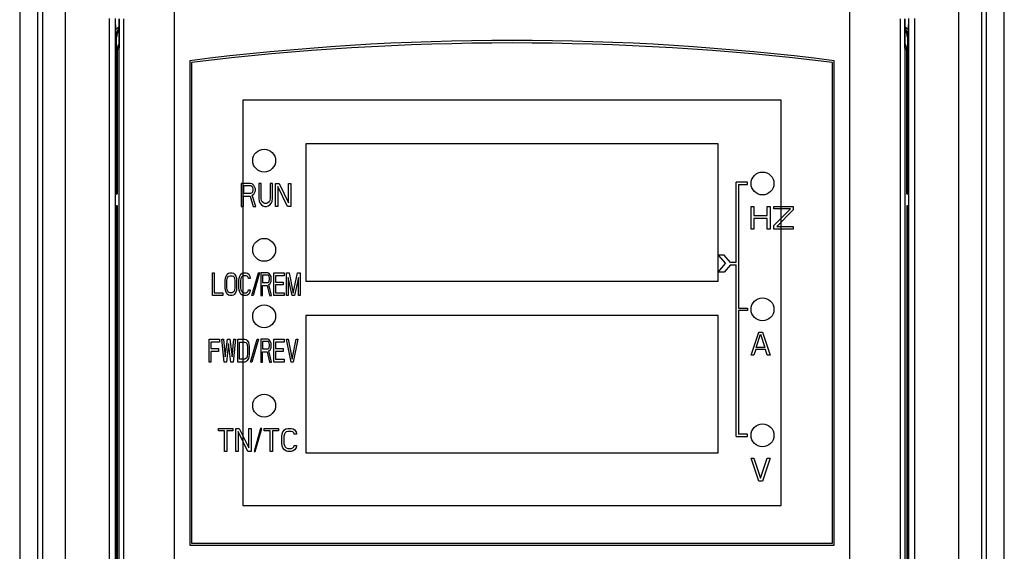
# Model space of a CAD drawing. Header units: millimetres. Extents: x 1117 to 38156, y -1945 to 7303.
# Tile 802 of 831: x 32866 to 32952, y 5599 to 5646. Entities that reach past the tile are written whole.
import ezdxf

# ---------------------------------------------------------------- set-up
doc = ezdxf.new("R2010")
doc.units = ezdxf.units.MM
doc.layers.add('03___PRT_ALL_CURVES', color=7, linetype='Continuous')

msp = doc.modelspace()

# ---------------------------------------------------------------- linework, layer by layer
at = {"color": 7, "linetype": 'Continuous'}
for p, q in [((32866.332, 5667.061), (32866.332, 5537.797)), ((32866.358, 5667.04), (32866.358, 5537.812)), ((32867.875, 5667.04), (32867.875, 5537.812)), ((32868.332, 5667.307), (32868.332, 5537.449)), ((32870.32, 5560.984), (32870.32, 5667.154)), ((32948.343, 5667.154), (32948.343, 5560.984)), ((32950.332, 5667.307), (32950.332, 5537.449)), ((32950.788, 5537.812), (32950.788, 5667.04)), ((32952.306, 5537.812), (32952.306, 5667.04)), ((32952.332, 5537.797), (32952.332, 5667.061)), ((32879.832, 5646.795), (32879.832, 5562.411)), ((32938.832, 5562.411), (32938.832, 5646.795)), ((32874.16, 5645.785), (32874.16, 5562.158)), ((32874.66, 5645.785), (32874.66, 5562.158)), ((32874.737, 5644.831), (32874.712, 5645.687)), ((32875.006, 5645.76), (32875.006, 5643.232)), ((32875.026, 5562.896), (32875.026, 5645.763)), ((32875.428, 5562.896), (32875.428, 5645.763)), ((32943.235, 5645.763), (32943.235, 5562.896)), ((32943.637, 5645.763), (32943.637, 5562.894)), ((32943.657, 5643.232), (32943.657, 5645.76)), ((32943.951, 5645.687), (32943.927, 5644.831)), ((32944.003, 5562.158), (32944.003, 5645.785)), ((32944.503, 5562.158), (32944.503, 5645.785)), ((32874.768, 5644.198), (32874.792, 5644.154)), ((32943.895, 5644.198), (32943.872, 5644.154)), ((32874.792, 5630.452), (32874.792, 5644.154)), ((32943.872, 5644.154), (32943.872, 5630.452)), ((32874.832, 5643.03), (32875.006, 5643.232)), ((32874.832, 5643.03), (32874.832, 5630.452)), ((32943.832, 5643.03), (32943.657, 5643.232)), ((32943.832, 5630.452), (32943.832, 5643.03)), ((32881.182, 5642.102), (32881.182, 5599.802)), ((32881.332, 5641.952), (32881.332, 5599.952)), ((32937.332, 5599.952), (32937.332, 5641.952)), ((32937.482, 5599.802), (32937.482, 5642.102)), ((32885.832, 5638.652), (32885.832, 5603.252)), ((32932.832, 5638.652), (32885.832, 5638.652)), ((32932.832, 5603.252), (32932.832, 5638.652)), ((32891.332, 5634.852), (32891.332, 5622.852)), ((32927.332, 5634.852), (32891.332, 5634.852)), ((32927.332, 5622.852), (32927.332, 5634.852)), ((32874.676, 5630.452), (32874.792, 5630.452)), ((32874.706, 5629.452), (32874.706, 5630.452)), ((32943.872, 5630.452), (32943.988, 5630.452)), ((32943.958, 5630.452), (32943.958, 5629.452)), ((32874.676, 5629.452), (32874.792, 5629.452)), ((32874.792, 5583.452), (32874.792, 5629.452)), ((32874.832, 5629.452), (32874.832, 5583.452)), ((32943.832, 5629.452), (32943.832, 5583.452)), ((32943.872, 5629.452), (32943.872, 5583.452)), ((32943.872, 5629.452), (32943.988, 5629.452)), ((32891.332, 5622.852), (32927.332, 5622.852)), ((32891.332, 5619.852), (32891.332, 5607.852)), ((32927.332, 5619.852), (32891.332, 5619.852)), ((32927.332, 5607.852), (32927.332, 5619.852)), ((32891.332, 5607.852), (32927.332, 5607.852)), ((32885.832, 5603.252), (32932.832, 5603.252)), ((32881.182, 5599.802), (32937.482, 5599.802)), ((32881.332, 5599.952), (32937.332, 5599.952))]:
    msp.add_line(p, q, dxfattribs=at)
for centre in [(32887.682, 5633.382), (32931.212, 5631.382), (32887.682, 5625.582), (32931.212, 5620.382), (32887.682, 5619.782), (32887.682, 5611.982), (32931.212, 5609.382)]:
    msp.add_circle(centre, 1, dxfattribs=at)
for centre, radius, start, end in [((32875.8, 5643.867), 1.436, 123.62833, 137.80125), ((32942.863, 5643.867), 1.435, 42.19845, 56.39615), ((32875.792, 5644.153), 1, 142.42757, 179.99647), ((32942.871, 5644.153), 1, 0.00401, 37.54414), ((32875.836, 5643.028), 1.005, 145.81846, 163.71822), ((32909.332, 5419.535), 224.34, 82.79156, 97.20844), ((32909.332, 5412.213), 231.438, 83.05119, 96.94881), ((32942.827, 5643.028), 1.005, 16.29419, 34.18023), ((32875.838, 5643.029), 1.006, 163.80705, 179.952), ((32942.825, 5643.029), 1.006, 0.0482, 16.20543)]:
    msp.add_arc(centre, radius, start, end, dxfattribs=at)
for points, knots in [([(32874.768, 5644.198), (32874.766, 5644.24), (32874.752, 5644.451), (32874.742, 5644.662), (32874.737, 5644.831)], [0, 0, 0, 0, 0.197852, 1, 1, 1, 1]), ([(32875.006, 5644.933), (32874.915, 5644.824), (32874.792, 5644.583), (32874.763, 5644.318), (32874.768, 5644.198)], [0, 0, 0, 0, 0.541396, 1, 1, 1, 1]), ([(32943.658, 5644.933), (32943.748, 5644.824), (32943.871, 5644.583), (32943.9, 5644.318), (32943.895, 5644.198)], [0, 0, 0, 0, 0.541369, 1, 1, 1, 1]), ([(32943.927, 5644.831), (32943.924, 5644.76), (32943.917, 5644.549), (32943.904, 5644.338), (32943.895, 5644.198)], [0, 0, 0, 0, 0.337025, 1, 1, 1, 1])]:
    msp.add_open_spline(points, degree=3, knots=knots, dxfattribs=at)
at = {"layer": '03___PRT_ALL_CURVES', "color": 7, "linetype": 'Continuous'}
for p, q in [((32885.682, 5631.382), (32885.682, 5629.382)), ((32886.482, 5631.382), (32885.682, 5631.382)), ((32886.648, 5631.339), (32886.482, 5631.382)), ((32886.782, 5631.211), (32886.648, 5631.339)), ((32887.215, 5631.382), (32887.215, 5630.062)), ((32887.415, 5631.382), (32887.215, 5631.382)), ((32887.415, 5630.062), (32887.415, 5631.382)), ((32888.215, 5631.382), (32888.215, 5630.062)), ((32888.415, 5631.382), (32888.215, 5631.382)), ((32888.415, 5630.062), (32888.415, 5631.382)), ((32888.682, 5629.382), (32888.682, 5631.382)), ((32888.682, 5631.382), (32888.982, 5631.382)), ((32888.982, 5631.382), (32889.815, 5629.679)), ((32889.815, 5629.679), (32889.815, 5631.382)), ((32889.815, 5631.382), (32890.015, 5631.382)), ((32890.015, 5631.382), (32890.015, 5629.382)), ((32928.912, 5624.482), (32928.912, 5631.482)), ((32929.912, 5631.482), (32928.912, 5631.482)), ((32929.112, 5631.282), (32929.112, 5620.482)), ((32929.112, 5631.282), (32929.912, 5631.282)), ((32929.912, 5631.282), (32929.912, 5631.482)), ((32885.882, 5631.169), (32885.882, 5630.53)), ((32886.515, 5631.169), (32885.882, 5631.169)), ((32885.882, 5630.53), (32886.515, 5630.53)), ((32886.615, 5631.126), (32886.515, 5631.169)), ((32886.515, 5630.53), (32886.615, 5630.573)), ((32886.682, 5631.041), (32886.615, 5631.126)), ((32886.615, 5630.573), (32886.682, 5630.658)), ((32886.648, 5630.36), (32886.782, 5630.445)), ((32886.715, 5630.913), (32886.682, 5631.041)), ((32886.682, 5630.658), (32886.715, 5630.786)), ((32886.715, 5630.786), (32886.715, 5630.913)), ((32886.882, 5631.041), (32886.782, 5631.211)), ((32886.782, 5630.445), (32886.882, 5630.616)), ((32886.915, 5630.913), (32886.882, 5631.041)), ((32886.882, 5630.616), (32886.915, 5630.743)), ((32886.915, 5630.743), (32886.915, 5630.913)), ((32888.882, 5631.126), (32888.882, 5629.382)), ((32889.715, 5629.382), (32888.882, 5631.126)), ((32885.882, 5629.382), (32885.882, 5630.275)), ((32885.882, 5630.275), (32886.448, 5630.275)), ((32886.448, 5630.275), (32886.715, 5629.382)), ((32886.948, 5629.382), (32886.648, 5630.36)), ((32887.215, 5630.062), (32887.248, 5629.85)), ((32887.248, 5629.85), (32887.315, 5629.679)), ((32887.315, 5629.679), (32887.448, 5629.509)), ((32887.448, 5629.892), (32887.415, 5630.062)), ((32887.515, 5629.764), (32887.448, 5629.892)), ((32887.615, 5629.679), (32887.515, 5629.764)), ((32887.748, 5629.637), (32887.615, 5629.679)), ((32887.882, 5629.637), (32887.748, 5629.637)), ((32888.015, 5629.679), (32887.882, 5629.637)), ((32888.115, 5629.764), (32888.015, 5629.679)), ((32888.182, 5629.892), (32888.115, 5629.764)), ((32888.215, 5630.062), (32888.182, 5629.892)), ((32888.182, 5629.509), (32888.315, 5629.679)), ((32888.315, 5629.679), (32888.382, 5629.85)), ((32888.382, 5629.85), (32888.415, 5630.062)), ((32885.682, 5629.382), (32885.882, 5629.382)), ((32886.715, 5629.382), (32886.948, 5629.382)), ((32887.448, 5629.509), (32887.582, 5629.424)), ((32887.582, 5629.424), (32887.748, 5629.382)), ((32887.748, 5629.382), (32887.882, 5629.382)), ((32887.882, 5629.382), (32888.048, 5629.424)), ((32888.048, 5629.424), (32888.182, 5629.509)), ((32888.882, 5629.382), (32888.682, 5629.382)), ((32890.015, 5629.382), (32889.715, 5629.382)), ((32930.212, 5627.382), (32930.212, 5629.382)), ((32930.212, 5629.382), (32930.462, 5629.382)), ((32930.462, 5629.382), (32930.462, 5628.573)), ((32931.628, 5628.573), (32931.628, 5629.382)), ((32931.628, 5629.382), (32931.878, 5629.382)), ((32931.878, 5629.382), (32931.878, 5627.382)), ((32932.212, 5629.169), (32932.212, 5629.382)), ((32932.212, 5629.382), (32933.878, 5629.382)), ((32932.212, 5627.722), (32933.67, 5629.169)), ((32933.67, 5629.169), (32932.212, 5629.169)), ((32933.878, 5629.084), (32932.462, 5627.637)), ((32933.878, 5629.382), (32933.878, 5629.084)), ((32930.462, 5628.573), (32931.628, 5628.573)), ((32930.462, 5628.318), (32930.462, 5627.382)), ((32931.628, 5628.318), (32930.462, 5628.318)), ((32931.628, 5627.382), (32931.628, 5628.318)), ((32930.462, 5627.382), (32930.212, 5627.382)), ((32931.878, 5627.382), (32931.628, 5627.382)), ((32932.212, 5627.382), (32932.212, 5627.722)), ((32933.878, 5627.382), (32932.212, 5627.382)), ((32932.462, 5627.637), (32933.878, 5627.637)), ((32933.878, 5627.637), (32933.878, 5627.382)), ((32927.866, 5625.132), (32927.344, 5625.132)), ((32927.344, 5625.132), (32927.973, 5624.382)), ((32928.412, 5624.482), (32927.866, 5625.132)), ((32928.912, 5624.482), (32928.412, 5624.482)), ((32883.182, 5621.582), (32883.182, 5623.582)), ((32883.182, 5623.582), (32883.332, 5623.582)), ((32883.332, 5623.582), (32883.332, 5621.837)), ((32884.557, 5623.539), (32884.682, 5623.582)), ((32884.682, 5623.582), (32884.882, 5623.582)), ((32884.882, 5623.582), (32885.007, 5623.539)), ((32885.757, 5623.539), (32885.882, 5623.582)), ((32885.882, 5623.582), (32886.107, 5623.582)), ((32886.107, 5623.582), (32886.232, 5623.539)), ((32886.608, 5621.582), (32887.182, 5623.582)), ((32887.286, 5623.582), (32886.712, 5621.582)), ((32887.286, 5623.582), (32887.182, 5623.582)), ((32887.382, 5623.582), (32887.382, 5621.582)), ((32887.982, 5623.582), (32887.382, 5623.582)), ((32888.107, 5623.539), (32887.982, 5623.582)), ((32888.532, 5621.582), (32888.532, 5623.582)), ((32888.532, 5623.582), (32889.432, 5623.582)), ((32889.432, 5623.582), (32889.432, 5623.326)), ((32889.632, 5621.582), (32889.632, 5623.582)), ((32889.632, 5623.582), (32889.857, 5623.582)), ((32889.857, 5623.582), (32890.232, 5621.794)), ((32890.232, 5621.794), (32890.607, 5623.582)), ((32890.607, 5623.582), (32890.832, 5623.582)), ((32890.832, 5623.582), (32890.832, 5621.582)), ((32927.344, 5623.632), (32927.973, 5624.382)), ((32927.866, 5623.632), (32927.344, 5623.632)), ((32928.412, 5624.282), (32927.866, 5623.632)), ((32928.412, 5624.282), (32928.912, 5624.282)), ((32928.912, 5609.282), (32928.912, 5624.282)), ((32884.282, 5622.901), (32884.307, 5623.113)), ((32884.282, 5622.262), (32884.282, 5622.901)), ((32884.307, 5623.113), (32884.357, 5623.284)), ((32884.357, 5623.284), (32884.457, 5623.454)), ((32884.432, 5622.901), (32884.457, 5623.071)), ((32884.432, 5622.262), (32884.432, 5622.901)), ((32884.457, 5623.454), (32884.557, 5623.539)), ((32884.457, 5623.071), (32884.507, 5623.199)), ((32884.507, 5623.199), (32884.582, 5623.284)), ((32884.582, 5623.284), (32884.682, 5623.326)), ((32884.682, 5623.326), (32884.882, 5623.326)), ((32884.882, 5623.326), (32884.982, 5623.284)), ((32884.982, 5623.284), (32885.057, 5623.199)), ((32885.007, 5623.539), (32885.107, 5623.454)), ((32885.057, 5623.199), (32885.107, 5623.071)), ((32885.107, 5623.454), (32885.207, 5623.284)), ((32885.107, 5623.071), (32885.132, 5622.901)), ((32885.132, 5622.901), (32885.132, 5622.262)), ((32885.207, 5623.284), (32885.257, 5623.113)), ((32885.257, 5623.113), (32885.282, 5622.901)), ((32885.282, 5622.901), (32885.282, 5622.262)), ((32885.482, 5622.901), (32885.507, 5623.113)), ((32885.482, 5622.262), (32885.482, 5622.901)), ((32885.507, 5623.113), (32885.557, 5623.284)), ((32885.557, 5623.284), (32885.657, 5623.454)), ((32885.657, 5623.071), (32885.632, 5622.901)), ((32885.632, 5622.901), (32885.632, 5622.262)), ((32885.657, 5623.454), (32885.757, 5623.539)), ((32885.707, 5623.199), (32885.657, 5623.071)), ((32885.782, 5623.284), (32885.707, 5623.199)), ((32885.882, 5623.326), (32885.782, 5623.284)), ((32886.107, 5623.326), (32885.882, 5623.326)), ((32886.207, 5623.284), (32886.107, 5623.326)), ((32886.282, 5623.199), (32886.207, 5623.284)), ((32886.232, 5623.539), (32886.332, 5623.454)), ((32886.307, 5623.071), (32886.282, 5623.199)), ((32886.457, 5623.071), (32886.307, 5623.071)), ((32886.332, 5623.454), (32886.432, 5623.284)), ((32886.432, 5623.284), (32886.457, 5623.071)), ((32887.532, 5623.369), (32887.532, 5622.73)), ((32888.007, 5623.369), (32887.532, 5623.369)), ((32887.532, 5622.73), (32888.007, 5622.73)), ((32888.082, 5623.326), (32888.007, 5623.369)), ((32888.007, 5622.73), (32888.082, 5622.773)), ((32888.132, 5623.241), (32888.082, 5623.326)), ((32888.082, 5622.773), (32888.132, 5622.858)), ((32888.207, 5623.411), (32888.107, 5623.539)), ((32888.157, 5623.113), (32888.132, 5623.241)), ((32888.132, 5622.858), (32888.157, 5622.986)), ((32888.157, 5622.986), (32888.157, 5623.113)), ((32888.282, 5623.241), (32888.207, 5623.411)), ((32888.207, 5622.645), (32888.282, 5622.816)), ((32888.307, 5623.113), (32888.282, 5623.241)), ((32888.282, 5622.816), (32888.307, 5622.943)), ((32888.307, 5622.943), (32888.307, 5623.113)), ((32888.682, 5623.326), (32888.682, 5622.773)), ((32889.432, 5623.326), (32888.682, 5623.326)), ((32888.682, 5622.773), (32889.332, 5622.773)), ((32889.332, 5622.773), (32889.332, 5622.518)), ((32889.782, 5623.156), (32889.782, 5621.582)), ((32890.132, 5621.582), (32889.782, 5623.156)), ((32890.682, 5623.156), (32890.332, 5621.582)), ((32890.682, 5621.582), (32890.682, 5623.156)), ((32883.332, 5621.837), (32884.082, 5621.837)), ((32884.082, 5621.837), (32884.082, 5621.582)), ((32884.307, 5622.05), (32884.282, 5622.262)), ((32884.357, 5621.879), (32884.307, 5622.05)), ((32884.457, 5621.709), (32884.357, 5621.879)), ((32884.457, 5622.092), (32884.432, 5622.262)), ((32884.507, 5621.964), (32884.457, 5622.092)), ((32884.582, 5621.879), (32884.507, 5621.964)), ((32884.682, 5621.837), (32884.582, 5621.879)), ((32884.882, 5621.837), (32884.682, 5621.837)), ((32884.982, 5621.879), (32884.882, 5621.837)), ((32885.057, 5621.964), (32884.982, 5621.879)), ((32885.107, 5622.092), (32885.057, 5621.964)), ((32885.132, 5622.262), (32885.107, 5622.092)), ((32885.207, 5621.879), (32885.107, 5621.709)), ((32885.257, 5622.05), (32885.207, 5621.879)), ((32885.282, 5622.262), (32885.257, 5622.05)), ((32885.507, 5622.05), (32885.482, 5622.262)), ((32885.557, 5621.879), (32885.507, 5622.05)), ((32885.657, 5621.709), (32885.557, 5621.879)), ((32885.632, 5622.262), (32885.657, 5622.092)), ((32885.657, 5622.092), (32885.707, 5621.964)), ((32885.707, 5621.964), (32885.782, 5621.879)), ((32885.782, 5621.879), (32885.882, 5621.837)), ((32885.882, 5621.837), (32886.107, 5621.837)), ((32886.107, 5621.837), (32886.207, 5621.879)), ((32886.207, 5621.879), (32886.282, 5621.964)), ((32886.282, 5621.964), (32886.307, 5622.092)), ((32886.307, 5622.092), (32886.457, 5622.092)), ((32886.432, 5621.879), (32886.332, 5621.709)), ((32886.457, 5622.092), (32886.432, 5621.879)), ((32887.532, 5621.582), (32887.532, 5622.475)), ((32887.532, 5622.475), (32887.957, 5622.475)), ((32887.957, 5622.475), (32888.157, 5621.582)), ((32888.107, 5622.56), (32888.207, 5622.645)), ((32888.332, 5621.582), (32888.107, 5622.56)), ((32888.682, 5622.518), (32888.682, 5621.837)), ((32889.332, 5622.518), (32888.682, 5622.518)), ((32888.682, 5621.837), (32889.432, 5621.837)), ((32889.432, 5621.837), (32889.432, 5621.582)), ((32884.082, 5621.582), (32883.182, 5621.582)), ((32884.557, 5621.624), (32884.457, 5621.709)), ((32884.682, 5621.582), (32884.557, 5621.624)), ((32884.882, 5621.582), (32884.682, 5621.582)), ((32885.007, 5621.624), (32884.882, 5621.582)), ((32885.107, 5621.709), (32885.007, 5621.624)), ((32885.757, 5621.624), (32885.657, 5621.709)), ((32885.882, 5621.582), (32885.757, 5621.624)), ((32886.107, 5621.582), (32885.882, 5621.582)), ((32886.232, 5621.624), (32886.107, 5621.582)), ((32886.332, 5621.709), (32886.232, 5621.624)), ((32886.712, 5621.582), (32886.608, 5621.582)), ((32887.382, 5621.582), (32887.532, 5621.582)), ((32888.157, 5621.582), (32888.332, 5621.582)), ((32889.432, 5621.582), (32888.532, 5621.582)), ((32889.782, 5621.582), (32889.632, 5621.582)), ((32890.332, 5621.582), (32890.132, 5621.582)), ((32890.832, 5621.582), (32890.682, 5621.582)), ((32929.112, 5620.482), (32929.912, 5620.482)), ((32929.112, 5620.282), (32929.112, 5609.482)), ((32929.912, 5620.282), (32929.112, 5620.282)), ((32929.912, 5620.482), (32929.912, 5620.282)), ((32930.212, 5616.382), (32930.878, 5618.382)), ((32930.878, 5618.382), (32931.212, 5618.382)), ((32931.212, 5618.382), (32931.878, 5616.382)), ((32882.882, 5615.782), (32882.882, 5617.782)), ((32882.882, 5617.782), (32883.782, 5617.782)), ((32883.032, 5617.526), (32883.032, 5616.973)), ((32883.782, 5617.526), (32883.032, 5617.526)), ((32883.782, 5617.782), (32883.782, 5617.526)), ((32884.182, 5615.782), (32883.982, 5617.782)), ((32883.982, 5617.782), (32884.132, 5617.782)), ((32884.132, 5617.782), (32884.282, 5616.25)), ((32884.282, 5616.25), (32884.482, 5617.782)), ((32884.482, 5617.782), (32884.682, 5617.782)), ((32884.682, 5617.782), (32884.882, 5616.25)), ((32884.882, 5616.25), (32885.032, 5617.782)), ((32885.182, 5617.782), (32884.982, 5615.782)), ((32885.032, 5617.782), (32885.182, 5617.782)), ((32885.382, 5615.782), (32885.382, 5617.782)), ((32885.382, 5617.782), (32885.982, 5617.782)), ((32885.532, 5616.037), (32885.532, 5617.526)), ((32885.532, 5617.526), (32885.982, 5617.526)), ((32885.982, 5617.782), (32886.107, 5617.739)), ((32885.982, 5617.526), (32886.082, 5617.484)), ((32886.107, 5617.739), (32886.207, 5617.654)), ((32886.207, 5617.654), (32886.307, 5617.484)), ((32886.504, 5615.782), (32887.078, 5617.782)), ((32887.182, 5617.782), (32886.608, 5615.782)), ((32887.078, 5617.782), (32887.182, 5617.782)), ((32887.382, 5617.782), (32887.382, 5615.782)), ((32887.982, 5617.782), (32887.382, 5617.782)), ((32887.532, 5617.569), (32887.532, 5616.93)), ((32888.007, 5617.569), (32887.532, 5617.569)), ((32888.107, 5617.739), (32887.982, 5617.782)), ((32888.082, 5617.526), (32888.007, 5617.569)), ((32888.132, 5617.441), (32888.082, 5617.526)), ((32888.207, 5617.611), (32888.107, 5617.739)), ((32888.282, 5617.441), (32888.207, 5617.611)), ((32888.532, 5615.782), (32888.532, 5617.782)), ((32888.532, 5617.782), (32889.432, 5617.782)), ((32888.682, 5617.526), (32888.682, 5616.973)), ((32889.432, 5617.526), (32888.682, 5617.526)), ((32889.432, 5617.782), (32889.432, 5617.526)), ((32890.032, 5615.782), (32889.632, 5617.782)), ((32889.632, 5617.782), (32889.782, 5617.782)), ((32889.782, 5617.782), (32890.132, 5616.037)), ((32890.132, 5616.037), (32890.482, 5617.782)), ((32890.632, 5617.782), (32890.232, 5615.782)), ((32890.482, 5617.782), (32890.632, 5617.782)), ((32930.67, 5617.062), (32931.045, 5618.211)), ((32931.045, 5618.211), (32931.42, 5617.062)), ((32883.032, 5616.973), (32883.682, 5616.973)), ((32883.032, 5616.718), (32883.032, 5615.782)), ((32883.682, 5616.718), (32883.032, 5616.718)), ((32883.682, 5616.973), (32883.682, 5616.718)), ((32884.582, 5617.399), (32884.382, 5615.782)), ((32884.782, 5615.782), (32884.582, 5617.399)), ((32886.082, 5617.484), (32886.157, 5617.399)), ((32886.157, 5617.399), (32886.207, 5617.271)), ((32886.207, 5617.271), (32886.232, 5617.101)), ((32886.232, 5617.101), (32886.232, 5616.462)), ((32886.307, 5617.484), (32886.357, 5617.313)), ((32886.357, 5617.313), (32886.382, 5617.101)), ((32886.382, 5617.101), (32886.382, 5616.462)), ((32887.532, 5616.93), (32888.007, 5616.93)), ((32887.532, 5615.782), (32887.532, 5616.675)), ((32887.532, 5616.675), (32887.957, 5616.675)), ((32887.957, 5616.675), (32888.157, 5615.782)), ((32888.007, 5616.93), (32888.082, 5616.973)), ((32888.082, 5616.973), (32888.132, 5617.058)), ((32888.107, 5616.76), (32888.207, 5616.845)), ((32888.332, 5615.782), (32888.107, 5616.76)), ((32888.157, 5617.313), (32888.132, 5617.441)), ((32888.132, 5617.058), (32888.157, 5617.186)), ((32888.157, 5617.186), (32888.157, 5617.313)), ((32888.207, 5616.845), (32888.282, 5617.016)), ((32888.307, 5617.313), (32888.282, 5617.441)), ((32888.282, 5617.016), (32888.307, 5617.143)), ((32888.307, 5617.143), (32888.307, 5617.313)), ((32888.682, 5616.973), (32889.332, 5616.973)), ((32888.682, 5616.718), (32888.682, 5616.037)), ((32889.332, 5616.718), (32888.682, 5616.718)), ((32889.332, 5616.973), (32889.332, 5616.718)), ((32930.628, 5616.892), (32930.462, 5616.382)), ((32931.462, 5616.892), (32930.628, 5616.892)), ((32931.42, 5617.062), (32930.67, 5617.062)), ((32931.628, 5616.382), (32931.462, 5616.892)), ((32885.982, 5616.037), (32885.532, 5616.037)), ((32886.082, 5616.079), (32885.982, 5616.037)), ((32886.107, 5615.824), (32885.982, 5615.782)), ((32886.157, 5616.164), (32886.082, 5616.079)), ((32886.207, 5615.909), (32886.107, 5615.824)), ((32886.207, 5616.292), (32886.157, 5616.164)), ((32886.232, 5616.462), (32886.207, 5616.292)), ((32886.307, 5616.079), (32886.207, 5615.909)), ((32886.357, 5616.25), (32886.307, 5616.079)), ((32886.382, 5616.462), (32886.357, 5616.25)), ((32888.682, 5616.037), (32889.432, 5616.037)), ((32889.432, 5616.037), (32889.432, 5615.782)), ((32930.462, 5616.382), (32930.212, 5616.382)), ((32931.878, 5616.382), (32931.628, 5616.382)), ((32883.032, 5615.782), (32882.882, 5615.782)), ((32884.382, 5615.782), (32884.182, 5615.782)), ((32884.982, 5615.782), (32884.782, 5615.782)), ((32885.982, 5615.782), (32885.382, 5615.782)), ((32886.608, 5615.782), (32886.504, 5615.782)), ((32887.382, 5615.782), (32887.532, 5615.782)), ((32888.157, 5615.782), (32888.332, 5615.782)), ((32889.432, 5615.782), (32888.532, 5615.782)), ((32890.232, 5615.782), (32890.032, 5615.782)), ((32883.682, 5609.769), (32883.682, 5609.982)), ((32883.682, 5609.982), (32884.948, 5609.982)), ((32884.948, 5609.982), (32884.948, 5609.769)), ((32885.215, 5607.982), (32885.215, 5609.982)), ((32885.215, 5609.982), (32885.515, 5609.982)), ((32885.515, 5609.982), (32886.348, 5608.279)), ((32886.348, 5608.279), (32886.348, 5609.982)), ((32886.348, 5609.982), (32886.548, 5609.982)), ((32886.548, 5609.982), (32886.548, 5607.982)), ((32887.378, 5609.982), (32886.804, 5607.982)), ((32886.908, 5607.982), (32887.482, 5609.982)), ((32887.482, 5609.982), (32887.378, 5609.982)), ((32887.682, 5609.769), (32887.682, 5609.982)), ((32887.682, 5609.982), (32888.948, 5609.982)), ((32888.948, 5609.982), (32888.948, 5609.769)), ((32889.315, 5609.684), (32889.448, 5609.854)), ((32889.448, 5609.854), (32889.582, 5609.939)), ((32889.582, 5609.939), (32889.748, 5609.982)), ((32889.748, 5609.982), (32890.048, 5609.982)), ((32890.048, 5609.982), (32890.215, 5609.939)), ((32890.215, 5609.939), (32890.348, 5609.854)), ((32890.348, 5609.854), (32890.482, 5609.684)), ((32884.215, 5609.769), (32883.682, 5609.769)), ((32884.215, 5607.982), (32884.215, 5609.769)), ((32884.415, 5609.769), (32884.415, 5607.982)), ((32884.948, 5609.769), (32884.415, 5609.769)), ((32885.415, 5609.726), (32885.415, 5607.982)), ((32886.248, 5607.982), (32885.415, 5609.726)), ((32888.215, 5609.769), (32887.682, 5609.769)), ((32888.215, 5607.982), (32888.215, 5609.769)), ((32888.415, 5609.769), (32888.415, 5607.982)), ((32888.948, 5609.769), (32888.415, 5609.769)), ((32889.215, 5609.301), (32889.248, 5609.513)), ((32889.215, 5608.662), (32889.215, 5609.301)), ((32889.248, 5609.513), (32889.315, 5609.684)), ((32889.448, 5609.471), (32889.415, 5609.301)), ((32889.415, 5609.301), (32889.415, 5608.662)), ((32889.515, 5609.599), (32889.448, 5609.471)), ((32889.615, 5609.684), (32889.515, 5609.599)), ((32889.748, 5609.726), (32889.615, 5609.684)), ((32890.048, 5609.726), (32889.748, 5609.726)), ((32890.182, 5609.684), (32890.048, 5609.726)), ((32890.282, 5609.599), (32890.182, 5609.684)), ((32890.315, 5609.471), (32890.282, 5609.599)), ((32890.515, 5609.471), (32890.315, 5609.471)), ((32890.482, 5609.684), (32890.515, 5609.471)), ((32928.912, 5609.282), (32929.912, 5609.282)), ((32929.912, 5609.482), (32929.112, 5609.482)), ((32929.912, 5609.282), (32929.912, 5609.482)), ((32889.248, 5608.45), (32889.215, 5608.662)), ((32889.315, 5608.279), (32889.248, 5608.45)), ((32889.448, 5608.109), (32889.315, 5608.279)), ((32889.415, 5608.662), (32889.448, 5608.492)), ((32889.448, 5608.492), (32889.515, 5608.364)), ((32889.582, 5608.024), (32889.448, 5608.109)), ((32889.515, 5608.364), (32889.615, 5608.279)), ((32889.615, 5608.279), (32889.748, 5608.237)), ((32889.748, 5608.237), (32890.048, 5608.237)), ((32890.048, 5608.237), (32890.182, 5608.279)), ((32890.182, 5608.279), (32890.282, 5608.364)), ((32890.348, 5608.109), (32890.215, 5608.024)), ((32890.282, 5608.364), (32890.315, 5608.492)), ((32890.315, 5608.492), (32890.515, 5608.492)), ((32890.482, 5608.279), (32890.348, 5608.109)), ((32890.515, 5608.492), (32890.482, 5608.279)), ((32884.415, 5607.982), (32884.215, 5607.982)), ((32885.415, 5607.982), (32885.215, 5607.982)), ((32886.548, 5607.982), (32886.248, 5607.982)), ((32886.804, 5607.982), (32886.908, 5607.982)), ((32888.415, 5607.982), (32888.215, 5607.982)), ((32889.748, 5607.982), (32889.582, 5608.024)), ((32890.048, 5607.982), (32889.748, 5607.982)), ((32890.215, 5608.024), (32890.048, 5607.982)), ((32930.212, 5607.382), (32930.462, 5607.382)), ((32930.878, 5605.382), (32930.212, 5607.382)), ((32930.462, 5607.382), (32931.045, 5605.637)), ((32931.045, 5605.637), (32931.628, 5607.382)), ((32931.878, 5607.382), (32931.212, 5605.382)), ((32931.628, 5607.382), (32931.878, 5607.382)), ((32931.212, 5605.382), (32930.878, 5605.382))]:
    msp.add_line(p, q, dxfattribs=at)

doc.saveas('drawing.dxf')
